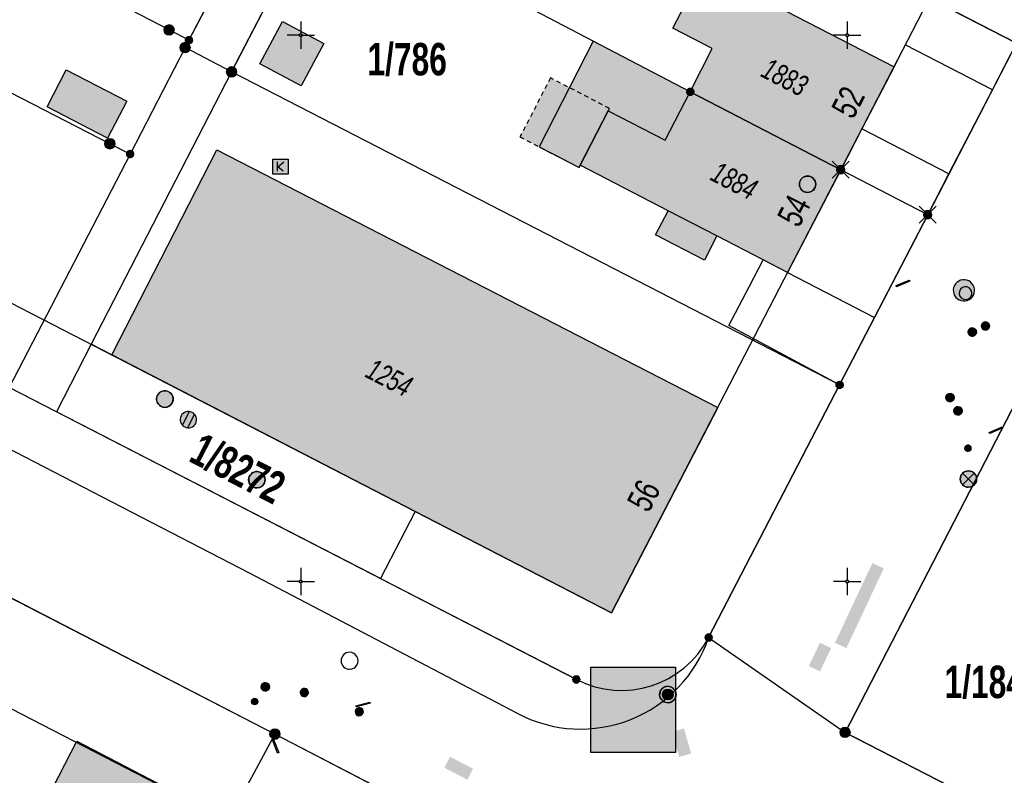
# Model space of a CAD drawing. Header units: metres. Extents: x 2695560 to 2696939, y 1260491 to 1262050.
# Tile 718 of 1005: x 2696438 to 2696483, y 1260816 to 1260851. Entities that reach past the tile are written whole.
import ezdxf

# ---------------------------------------------------------------- set-up
doc = ezdxf.new("R2010")
doc.units = ezdxf.units.M
doc.linetypes.add('AUSGEZOGEN', pattern=[0])
doc.linetypes.add('VERDECKT2_S2', pattern=[0.36, 0.2, -0.16])
for name, color, linetype in [('XR$1$AV_Flächen (EO)', 7, 'AUSGEZOGEN'), ('XR$1$AV_Gebäudeflächen (BB)', 7, 'AUSGEZOGEN'), ('XR$1$AV_Gebäudeflächen (EO)', 7, 'AUSGEZOGEN'), ('XR$1$AV_Gebäudeflächen ut.', 7, 'AUSGEZOGEN'), ('XR$1$AV_Grenzpunkte', 7, 'AUSGEZOGEN'), ('XR$1$AV_Grundstück-Nr.', 7, 'AUSGEZOGEN'), ('XR$1$AV_Haus-Nr.', 7, 'AUSGEZOGEN'), ('XR$1$AV_Koordinatennetzpunkte', 7, 'AUSGEZOGEN'), ('XR$1$AV_Linien (BB)', 7, 'AUSGEZOGEN'), ('XR$1$AV_Linien (EO)', 7, 'AUSGEZOGEN'), ('XR$1$AV_Versicherung-Nr.', 7, 'AUSGEZOGEN'), ('XR$1$AW_LK_Schachtdeckel', 24, 'AUSGEZOGEN'), ('XR$1$EW_LK_Knoten', 1, 'AUSGEZOGEN'), ('XR$1$FM_LK_SW_TRASSEKNOTEN', 94, 'AUSGEZOGEN'), ('XR$1$GA_LK_Absperrarmatur', 32, 'AUSGEZOGEN'), ('XR$1$GA_LK_Rohrleitungsteil', 32, 'AUSGEZOGEN'), ('XR$1$Liegenschaftsgrenzen', 7, 'AUSGEZOGEN'), ('XR$1$PFAV', 255, 'AUSGEZOGEN'), ('XR$1$PFAW', 255, 'AUSGEZOGEN'), ('XR$1$PFEW', 255, 'AUSGEZOGEN'), ('XR$1$PFGA', 255, 'AUSGEZOGEN'), ('XR$1$PFWA', 255, 'AUSGEZOGEN'), ('XR$1$PFWFM', 255, 'AUSGEZOGEN'), ('XR$1$RAEW', 8, 'AUSGEZOGEN'), ('XR$1$RP_Abstandslinie', 7, 'AUSGEZOGEN'), ('XR$1$TV_LK_KNOTEN', 92, 'AUSGEZOGEN'), ('XR$1$WA_LK_Absperrarmatur', 171, 'AUSGEZOGEN'), ('XR$1$WA_LK_Hydrant', 171, 'AUSGEZOGEN'), ('XR$1$WA_LK_Rohrleitungsteil', 171, 'AUSGEZOGEN')]:
    doc.layers.add(name, color=color, linetype=linetype)
doc.styles.add('ARIAL', font='arial.ttf')

# ---------------------------------------------------------------- blocks, each defined once
blk = doc.blocks.new('COMPLEXOBJECT_73')
at = {"layer": 'XR$1$AV_Linien (BB)', "color": 7, "linetype": 'AUSGEZOGEN', "transparency": 33554687}
blk.add_line((6453.647, 10825.126), (6462.61, 10820.51), dxfattribs=at)
blk.add_arc((6464.671, 10824.509), 4.499, 242.7399, 332.4743, dxfattribs=at)
blk = doc.blocks.new('COMPLEXOBJECT_206')
at = {"layer": 'XR$1$AV_Linien (BB)', "color": 7, "linetype": 'AUSGEZOGEN', "transparency": 33554687}
blk.add_lwpolyline([(6407.229, 10846.135), (6435.575, 10831.628), (6447.649, 10825.387), (6459.931, 10818.947)], dxfattribs=at)
blk.add_arc((6462.804, 10824.426), 6.187, 242.3293, 341.1762, dxfattribs=at)
blk = doc.blocks.new('COMPLEXOBJECT_1198')
at = {"layer": 'XR$1$Liegenschaftsgrenzen', "color": 7, "linetype": 'AUSGEZOGEN', "transparency": 33554687}
blk.add_line((6462.61, 10820.51), (6436.67, 10833.87), dxfattribs=at)
blk.add_arc((6464.671, 10824.509), 4.499, 242.7399, 332.4743, dxfattribs=at)
blk = doc.blocks.new('BWAV20')
at = {"true_color": 0x000000, "transparency": 33554687}
blk.add_hatch(color=18, dxfattribs=at).paths.add_polyline_path([(0.17, 0), (0.16, 0.03), (0.15, 0.07), (0.14, 0.1), (0.11, 0.12), (0.09, 0.14), (0.06, 0.16), (0.03, 0.16), (-0.01, 0.17), (-0.04, 0.16), (-0.07, 0.15), (-0.1, 0.13), (-0.13, 0.11), (-0.15, 0.08), (-0.16, 0.05), (-0.17, 0.02), (-0.17, -0.02), (-0.16, -0.05), (-0.15, -0.08), (-0.13, -0.11), (-0.1, -0.13), (-0.07, -0.15), (-0.04, -0.16), (-0.01, -0.17), (0.03, -0.16), (0.06, -0.16), (0.09, -0.14), (0.11, -0.12), (0.14, -0.1), (0.15, -0.07), (0.16, -0.03)])
at = {"layer": 'XR$1$PFAV', "transparency": 33554687}
blk.add_hatch(color=7, dxfattribs=at).paths.add_polyline_path([(0.5, 0), (0.49, 0.1), (0.46, 0.2), (0.41, 0.29), (0.34, 0.36), (0.26, 0.42), (0.17, 0.47), (0.08, 0.49), (-0.03, 0.5), (-0.13, 0.48), (-0.22, 0.45), (-0.31, 0.4), (-0.38, 0.33), (-0.44, 0.24), (-0.48, 0.15), (-0.5, 0.05), (-0.5, -0.05), (-0.48, -0.15), (-0.44, -0.24), (-0.38, -0.33), (-0.31, -0.4), (-0.22, -0.45), (-0.13, -0.48), (-0.03, -0.5), (0.08, -0.49), (0.17, -0.47), (0.26, -0.42), (0.34, -0.36), (0.41, -0.29), (0.46, -0.2), (0.49, -0.1)])
blk = doc.blocks.new('BAV15')
at = {"layer": 'XR$1$PFAV', "transparency": 33554687}
blk.add_hatch(color=7, dxfattribs=at).paths.add_polyline_path([(0.5, 0), (0.49, 0.101), (0.459, 0.197), (0.41, 0.286), (0.344, 0.362), (0.264, 0.424), (0.174, 0.469), (0.076, 0.494), (-0.025, 0.499), (-0.125, 0.484), (-0.22, 0.449), (-0.306, 0.395), (-0.379, 0.326), (-0.437, 0.243), (-0.477, 0.15), (-0.497, 0.051), (-0.497, -0.051), (-0.477, -0.15), (-0.437, -0.243), (-0.379, -0.326), (-0.306, -0.395), (-0.22, -0.449), (-0.125, -0.484), (-0.025, -0.499), (0.076, -0.494), (0.174, -0.469), (0.264, -0.424), (0.344, -0.362), (0.41, -0.286), (0.459, -0.197), (0.49, -0.101)])
at = {"color": 7, "transparency": 33554687}
for start, end in [(90, 270), (270, 90)]:
    blk.add_arc((0, 0), 0.5, start, end, dxfattribs=at)
at = {"layer": 'XR$1$PFAV', "transparency": 33554687}
blk.add_circle((0, 0), 0.5, dxfattribs=at)
blk = doc.blocks.new('BWAV19')
at = {"layer": 'XR$1$PFAV', "transparency": 33554687}
blk.add_hatch(color=7, dxfattribs=at).paths.add_polyline_path([(0, 0.24), (-0.024, 0.239), (-0.048, 0.235), (-0.072, 0.229), (-0.095, 0.221), (-0.116, 0.21), (-0.137, 0.197), (-0.156, 0.182), (-0.174, 0.165), (-0.19, 0.147), (-0.204, 0.127), (-0.215, 0.106), (-0.225, 0.083), (-0.232, 0.06), (-0.237, 0.036), (-0.24, 0.012), (-0.24, -0.012), (-0.237, -0.036), (-0.232, -0.06), (-0.225, -0.083), (-0.215, -0.106), (-0.204, -0.127), (-0.19, -0.147), (-0.174, -0.165), (-0.156, -0.182), (-0.137, -0.197), (-0.116, -0.21), (-0.095, -0.221), (-0.072, -0.229), (-0.048, -0.235), (-0.024, -0.239), (0, -0.24), (0.024, -0.239), (0.048, -0.235), (0.072, -0.229), (0.095, -0.221), (0.116, -0.21), (0.137, -0.197), (0.156, -0.182), (0.174, -0.165), (0.19, -0.147), (0.204, -0.127), (0.215, -0.106), (0.225, -0.083), (0.232, -0.06), (0.237, -0.036), (0.24, -0.012), (0.24, 0.012), (0.237, 0.036), (0.232, 0.06), (0.225, 0.083), (0.215, 0.106), (0.204, 0.127), (0.19, 0.147), (0.174, 0.165), (0.156, 0.182), (0.137, 0.197), (0.116, 0.21), (0.095, 0.221), (0.072, 0.229), (0.048, 0.235), (0.024, 0.239)])
at = {"color": 7, "transparency": 33554687}
for p, q in [((-0.5, 0.5), (-0.17, 0.17)), ((0.17, 0.17), (0.5, 0.5)), ((-0.5, -0.5), (-0.17, -0.17)), ((0.17, -0.17), (0.5, -0.5))]:
    blk.add_line(p, q, dxfattribs=at)
for start, end in [(90, 270), (270, 90)]:
    blk.add_arc((0, 0), 0.24, start, end, dxfattribs=at)
blk = doc.blocks.new('BAV2041')
at = {"color": 7, "transparency": 33554687}
for p, q in [((0, 0.5), (0, 0.05)), ((-0.05, 0), (-0.5, 0)), ((0.05, 0), (0.5, 0)), ((0, -0.05), (0, -0.5))]:
    blk.add_line(p, q, dxfattribs=at)
blk.add_circle((0, 0), 0.05, dxfattribs=at)
for start, end in [(90, 270), (270, 90)]:
    blk.add_arc((0, 0), 0.05, start, end, dxfattribs=at)
blk = doc.blocks.new('BAW2082')
at = {"layer": 'XR$1$PFAW', "transparency": 33554687}
blk.add_hatch(color=7, dxfattribs=at).paths.add_polyline_path([(0.509, -0.003), (0.499, 0.098), (0.469, 0.194), (0.42, 0.283), (0.354, 0.359), (0.274, 0.421), (0.183, 0.466), (0.085, 0.491), (-0.016, 0.496), (-0.116, 0.481), (-0.211, 0.446), (-0.297, 0.392), (-0.37, 0.323), (-0.428, 0.24), (-0.468, 0.147), (-0.488, 0.047), (-0.488, -0.054), (-0.468, -0.153), (-0.428, -0.246), (-0.37, -0.329), (-0.297, -0.398), (-0.211, -0.452), (-0.116, -0.487), (-0.016, -0.502), (0.085, -0.497), (0.183, -0.472), (0.274, -0.427), (0.354, -0.366), (0.42, -0.289), (0.469, -0.2), (0.499, -0.104)])
at = {"transparency": 33554687}
for start, end in [(91.19481, 268.80519), (268.80519, 91.19481)]:
    blk.add_arc((0.01, 0), 0.5, start, end, dxfattribs=at)
at = {"layer": 'XR$1$PFAW', "transparency": 33554687}
blk.add_circle((0.009, -0.003), 0.5, dxfattribs=at)
blk = doc.blocks.new('BAW2090')
at = {"layer": 'XR$1$PFAW', "lineweight": 25, "transparency": 33554687}
blk.add_hatch(color=7, dxfattribs=at).paths.add_polyline_path([(0.5, 0), (0.49, 0.101), (0.459, 0.197), (0.41, 0.286), (0.344, 0.362), (0.264, 0.424), (0.174, 0.469), (0.076, 0.494), (-0.025, 0.499), (-0.125, 0.484), (-0.22, 0.449), (-0.306, 0.395), (-0.379, 0.326), (-0.437, 0.243), (-0.477, 0.15), (-0.497, 0.051), (-0.497, -0.051), (-0.477, -0.15), (-0.437, -0.243), (-0.379, -0.326), (-0.306, -0.395), (-0.22, -0.449), (-0.125, -0.484), (-0.025, -0.499), (0.076, -0.494), (0.174, -0.469), (0.264, -0.424), (0.344, -0.362), (0.41, -0.286), (0.459, -0.197), (0.49, -0.101)])
at = {"lineweight": 25, "transparency": 33554687}
for p, q in [((-0.177, 0.468), (-0.177, -0.468)), ((0.179, 0.467), (0.177, -0.468))]:
    blk.add_line(p, q, dxfattribs=at)
for start, end in [(90, 180), (180, 270), (0, 90), (270, 0)]:
    blk.add_arc((0, 0), 0.5, start, end, dxfattribs=at)
blk = doc.blocks.new('BAW2088')
at = {"layer": 'XR$1$PFAW', "transparency": 33554687}
blk.add_hatch(color=253, dxfattribs=at).paths.add_polyline_path([(0.51, 0), (0.5, 0.101), (0.47, 0.197), (0.421, 0.286), (0.355, 0.362), (0.275, 0.424), (0.184, 0.469), (0.086, 0.494), (-0.015, 0.499), (-0.115, 0.484), (-0.21, 0.449), (-0.296, 0.395), (-0.369, 0.326), (-0.427, 0.243), (-0.467, 0.15), (-0.487, 0.051), (-0.487, -0.051), (-0.467, -0.15), (-0.427, -0.243), (-0.369, -0.326), (-0.296, -0.395), (-0.21, -0.449), (-0.115, -0.484), (-0.015, -0.499), (0.086, -0.494), (0.184, -0.469), (0.275, -0.424), (0.355, -0.362), (0.421, -0.286), (0.47, -0.197), (0.5, -0.101)])
at = {"transparency": 33554687}
for start, end in [(91.19481, 268.80519), (268.80519, 91.19481)]:
    blk.add_arc((0.01, 0), 0.5, start, end, dxfattribs=at)
at = {"layer": 'XR$1$PFAW', "transparency": 33554687}
blk.add_circle((0.01, 0), 0.5, dxfattribs=at)
blk = doc.blocks.new('BAW2085')
at = {"layer": 'XR$1$PFAW', "transparency": 33554687}
h = blk.add_hatch(color=7, dxfattribs=at)
h.paths.add_polyline_path([(0.15, 0.501), (0.099, 0.498), (0.049, 0.491), (0, 0.478), (-0.047, 0.46), (-0.093, 0.438), (-0.136, 0.411), (-0.176, 0.38), (-0.212, 0.345), (-0.245, 0.307), (-0.274, 0.265), (-0.299, 0.221), (-0.319, 0.174), (-0.334, 0.126), (-0.344, 0.076), (-0.349, 0.026), (-0.349, -0.025), (-0.344, -0.075), (-0.334, -0.125), (-0.319, -0.173), (-0.299, -0.219), (-0.274, -0.264), (-0.245, -0.305), (-0.212, -0.344), (-0.176, -0.379), (-0.136, -0.41), (-0.093, -0.436), (-0.047, -0.459), (0, -0.476), (0.049, -0.489), (0.099, -0.497), (0.15, -0.499), (0.201, -0.497), (0.251, -0.489), (0.3, -0.476), (0.347, -0.459), (0.393, -0.436), (0.436, -0.41), (0.476, -0.379), (0.512, -0.344), (0.545, -0.305), (0.574, -0.264), (0.599, -0.219), (0.619, -0.173), (0.634, -0.125), (0.644, -0.075), (0.649, -0.025), (0.649, 0.026), (0.644, 0.076), (0.634, 0.126), (0.619, 0.174), (0.599, 0.221), (0.574, 0.265), (0.545, 0.307), (0.512, 0.345), (0.476, 0.38), (0.436, 0.411), (0.393, 0.438), (0.347, 0.46), (0.3, 0.478), (0.251, 0.491), (0.201, 0.498)])
h.paths.add_polyline_path([(0.03, -0.298), (0, -0.3), (-0.03, -0.298), (-0.06, -0.294), (-0.09, -0.286), (-0.118, -0.276), (-0.146, -0.262), (-0.171, -0.246), (-0.195, -0.228), (-0.217, -0.207), (-0.237, -0.184), (-0.255, -0.159), (-0.269, -0.132), (-0.281, -0.104), (-0.29, -0.075), (-0.297, -0.045), (-0.3, -0.015), (-0.3, 0.015), (-0.297, 0.045), (-0.29, 0.075), (-0.281, 0.104), (-0.269, 0.132), (-0.255, 0.159), (-0.237, 0.184), (-0.217, 0.207), (-0.195, 0.228), (-0.171, 0.246), (-0.146, 0.262), (-0.118, 0.276), (-0.09, 0.286), (-0.06, 0.294), (-0.03, 0.298), (0, 0.3), (0.03, 0.298), (0.06, 0.294), (0.09, 0.286), (0.118, 0.276), (0.146, 0.262), (0.171, 0.246), (0.195, 0.228), (0.217, 0.207), (0.237, 0.184), (0.255, 0.159), (0.269, 0.132), (0.281, 0.104), (0.29, 0.075), (0.297, 0.045), (0.3, 0.015), (0.3, -0.015), (0.297, -0.045), (0.29, -0.075), (0.281, -0.104), (0.269, -0.132), (0.255, -0.159), (0.237, -0.184), (0.217, -0.207), (0.195, -0.228), (0.171, -0.246), (0.146, -0.262), (0.118, -0.276), (0.09, -0.286), (0.06, -0.294)], flags=16)
blk.add_hatch(color=7, dxfattribs=at).paths.add_polyline_path([(0, 0.3), (-0.03, 0.298), (-0.06, 0.294), (-0.09, 0.286), (-0.118, 0.276), (-0.146, 0.262), (-0.171, 0.246), (-0.195, 0.228), (-0.217, 0.207), (-0.237, 0.184), (-0.255, 0.159), (-0.269, 0.132), (-0.281, 0.104), (-0.29, 0.075), (-0.297, 0.045), (-0.3, 0.015), (-0.3, -0.015), (-0.297, -0.045), (-0.29, -0.075), (-0.281, -0.104), (-0.269, -0.132), (-0.255, -0.159), (-0.237, -0.184), (-0.217, -0.207), (-0.195, -0.228), (-0.171, -0.246), (-0.146, -0.262), (-0.118, -0.276), (-0.09, -0.286), (-0.06, -0.294), (-0.03, -0.298), (0, -0.3), (0.03, -0.298), (0.06, -0.294), (0.09, -0.286), (0.118, -0.276), (0.146, -0.262), (0.171, -0.246), (0.195, -0.228), (0.217, -0.207), (0.237, -0.184), (0.255, -0.159), (0.269, -0.132), (0.281, -0.104), (0.29, -0.075), (0.297, -0.045), (0.3, -0.015), (0.3, 0.015), (0.297, 0.045), (0.29, 0.075), (0.281, 0.104), (0.269, 0.132), (0.255, 0.159), (0.237, 0.184), (0.217, 0.207), (0.195, 0.228), (0.171, 0.246), (0.146, 0.262), (0.118, 0.276), (0.09, 0.286), (0.06, 0.294), (0.03, 0.298)])
at = {"transparency": 33554687}
for centre, radius, start, end in [((0.15, 0.001), 0.5, 90, 270), ((0.15, 0.001), 0.5, 270, 90), ((0, 0), 0.3, 90, 270), ((0, 0), 0.3, 270, 90)]:
    blk.add_arc(centre, radius, start, end, dxfattribs=at)
blk = doc.blocks.new('BWA2013')
at = {"true_color": 0x000000, "transparency": 33554687}
blk.add_hatch(color=18, dxfattribs=at).paths.add_polyline_path([(-0.291, -0.409), (0.352, 0.357), (0.291, 0.409), (-0.352, -0.357)])
at = {"transparency": 33554687}
blk.add_lwpolyline([(-0.291, -0.409), (-0.352, -0.357), (0.291, 0.409), (0.352, 0.357), (-0.291, -0.409)], close=True, dxfattribs=at)
blk = doc.blocks.new('BWA2009')
at = {"true_color": 0x000000, "transparency": 33554687}
blk.add_hatch(color=18, dxfattribs=at).paths.add_polyline_path([(0.333, 0), (0.327, 0.067), (0.306, 0.131), (0.274, 0.19), (0.23, 0.242), (0.176, 0.283), (0.116, 0.313), (0.05, 0.329), (-0.017, 0.333), (-0.084, 0.323), (-0.147, 0.299), (-0.204, 0.264), (-0.253, 0.217), (-0.291, 0.162), (-0.318, 0.1), (-0.332, 0.034), (-0.332, -0.034), (-0.318, -0.1), (-0.291, -0.162), (-0.253, -0.217), (-0.204, -0.264), (-0.147, -0.299), (-0.084, -0.323), (-0.017, -0.333), (0.05, -0.329), (0.116, -0.313), (0.176, -0.283), (0.23, -0.242), (0.274, -0.19), (0.306, -0.131), (0.327, -0.067)])
at = {"layer": 'XR$1$PFWA', "transparency": 33554687}
blk.add_hatch(color=7, dxfattribs=at).paths.add_polyline_path([(0.5, 0), (0.49, 0.101), (0.459, 0.197), (0.41, 0.286), (0.344, 0.362), (0.264, 0.424), (0.174, 0.469), (0.076, 0.494), (-0.025, 0.499), (-0.125, 0.484), (-0.22, 0.449), (-0.306, 0.395), (-0.379, 0.326), (-0.437, 0.243), (-0.477, 0.15), (-0.497, 0.051), (-0.497, -0.051), (-0.477, -0.15), (-0.437, -0.243), (-0.379, -0.326), (-0.306, -0.395), (-0.22, -0.449), (-0.125, -0.484), (-0.025, -0.499), (0.076, -0.494), (0.174, -0.469), (0.264, -0.424), (0.344, -0.362), (0.41, -0.286), (0.459, -0.197), (0.49, -0.101)])
at = {"transparency": 33554687}
blk.add_circle((0, 0), 0.333, dxfattribs=at)
for start, end in [(90, 180), (180, 270), (0, 90), (270, 0)]:
    blk.add_arc((0, 0), 0.5, start, end, dxfattribs=at)
at = {"layer": 'XR$1$PFWA', "transparency": 33554687}
blk.add_circle((0, 0), 0.5, dxfattribs=at)
blk = doc.blocks.new('BWA965')
at = {"layer": 'XR$1$PFWA', "transparency": 33554687}
blk.add_hatch(color=7, dxfattribs=at).paths.add_polyline_path([(0, 0.5), (-0.05, 0.5), (-0.1, 0.49), (-0.15, 0.48), (-0.2, 0.46), (-0.24, 0.44), (-0.29, 0.41), (-0.33, 0.38), (-0.36, 0.34), (-0.4, 0.31), (-0.42, 0.26), (-0.45, 0.22), (-0.47, 0.17), (-0.48, 0.13), (-0.49, 0.08), (-0.5, 0.03), (-0.5, -0.03), (-0.49, -0.08), (-0.48, -0.13), (-0.47, -0.17), (-0.45, -0.22), (-0.42, -0.26), (-0.4, -0.31), (-0.36, -0.34), (-0.33, -0.38), (-0.29, -0.41), (-0.24, -0.44), (-0.2, -0.46), (-0.15, -0.48), (-0.1, -0.49), (-0.05, -0.5), (0, -0.5), (0.05, -0.5), (0.1, -0.49), (0.15, -0.48), (0.2, -0.46), (0.24, -0.44), (0.29, -0.41), (0.33, -0.38), (0.36, -0.34), (0.4, -0.31), (0.42, -0.26), (0.45, -0.22), (0.47, -0.17), (0.48, -0.13), (0.49, -0.08), (0.5, -0.03), (0.5, 0.03), (0.49, 0.08), (0.48, 0.13), (0.47, 0.17), (0.45, 0.22), (0.42, 0.26), (0.4, 0.31), (0.36, 0.34), (0.33, 0.38), (0.29, 0.41), (0.24, 0.44), (0.2, 0.46), (0.15, 0.48), (0.1, 0.49), (0.05, 0.5)])
at = {"transparency": 33554687}
blk.add_line((0, 0.5), (0, -0.5), dxfattribs=at)
for start, end in [(90, 270), (270, 90)]:
    blk.add_arc((0, 0), 0.5, start, end, dxfattribs=at)
blk = doc.blocks.new('BWA2012')
at = {"layer": 'XR$1$PFWA', "transparency": 33554687}
blk.add_hatch(color=7, dxfattribs=at).paths.add_polyline_path([(0.5, 0), (0.49, 0.1), (0.46, 0.2), (0.41, 0.29), (0.34, 0.36), (0.26, 0.42), (0.17, 0.47), (0.08, 0.49), (-0.03, 0.5), (-0.13, 0.48), (-0.22, 0.45), (-0.31, 0.4), (-0.38, 0.33), (-0.44, 0.24), (-0.48, 0.15), (-0.5, 0.05), (-0.5, -0.05), (-0.48, -0.15), (-0.44, -0.24), (-0.38, -0.33), (-0.31, -0.4), (-0.22, -0.45), (-0.13, -0.48), (-0.03, -0.5), (0.08, -0.49), (0.17, -0.47), (0.26, -0.42), (0.34, -0.36), (0.41, -0.29), (0.46, -0.2), (0.49, -0.1)])
at = {"transparency": 33554687}
blk.add_line((0.35, 0.35), (-0.35, -0.35), dxfattribs=at)
for start, end in [(45, 225), (225, 45)]:
    blk.add_arc((0, 0), 0.5, start, end, dxfattribs=at)
at = {"layer": 'XR$1$PFWA', "transparency": 33554687}
blk.add_circle((0, 0), 0.5, dxfattribs=at)
blk = doc.blocks.new('BGA2013')
at = {"transparency": 33554687}
blk.add_hatch(color=36, dxfattribs=at).paths.add_polyline_path([(-0.291, -0.409), (0.352, 0.357), (0.291, 0.409), (-0.352, -0.357)])
at = {"color": 32, "transparency": 33554687}
blk.add_lwpolyline([(-0.291, -0.409), (-0.352, -0.357), (0.291, 0.409), (0.352, 0.357), (-0.291, -0.409)], close=True, dxfattribs=at)
blk = doc.blocks.new('BGA965')
at = {"layer": 'XR$1$PFGA', "transparency": 33554687}
blk.add_hatch(color=7, dxfattribs=at).paths.add_polyline_path([(0.5, 0), (0.49, 0.1), (0.46, 0.2), (0.41, 0.29), (0.34, 0.36), (0.26, 0.42), (0.17, 0.47), (0.08, 0.49), (-0.03, 0.5), (-0.13, 0.48), (-0.22, 0.45), (-0.31, 0.4), (-0.38, 0.33), (-0.44, 0.24), (-0.48, 0.15), (-0.5, 0.05), (-0.5, -0.05), (-0.48, -0.15), (-0.44, -0.24), (-0.38, -0.33), (-0.31, -0.4), (-0.22, -0.45), (-0.13, -0.48), (-0.03, -0.5), (0.08, -0.49), (0.17, -0.47), (0.26, -0.42), (0.34, -0.36), (0.41, -0.29), (0.46, -0.2), (0.49, -0.1)])
at = {"color": 32, "transparency": 33554687}
blk.add_line((0, 0.5), (0, -0.5), dxfattribs=at)
for start, end in [(90, 270), (270, 90)]:
    blk.add_arc((0, 0), 0.5, start, end, dxfattribs=at)
at = {"layer": 'XR$1$PFGA', "transparency": 33554687}
blk.add_circle((0, 0), 0.5, dxfattribs=at)
blk = doc.blocks.new('BEWLP2549_S')
at = {"layer": 'XR$1$PFEW', "transparency": 33554687}
blk.add_hatch(color=7, dxfattribs=at).paths.add_polyline_path([(0.5, 0), (0.49, 0.101), (0.459, 0.197), (0.41, 0.286), (0.344, 0.362), (0.264, 0.424), (0.174, 0.469), (0.076, 0.494), (-0.025, 0.499), (-0.125, 0.484), (-0.22, 0.449), (-0.306, 0.395), (-0.379, 0.326), (-0.437, 0.243), (-0.477, 0.15), (-0.497, 0.051), (-0.497, -0.051), (-0.477, -0.15), (-0.437, -0.243), (-0.379, -0.326), (-0.306, -0.395), (-0.22, -0.449), (-0.125, -0.484), (-0.025, -0.499), (0.076, -0.494), (0.174, -0.469), (0.264, -0.424), (0.344, -0.362), (0.41, -0.286), (0.459, -0.197), (0.49, -0.101)])
at = {"color": 1, "transparency": 33554687}
for p, q in [((0.354, -0.354), (-0.354, 0.354)), ((-0.354, -0.354), (0.354, 0.354))]:
    blk.add_line(p, q, dxfattribs=at)
for start, end in [(91.38095, 268.61905), (268.61905, 91.38095)]:
    blk.add_arc((0, 0), 0.5, start, end, dxfattribs=at)
at = {"layer": 'XR$1$PFEW', "transparency": 33554687}
blk.add_circle((0, 0), 0.5, dxfattribs=at)
blk = doc.blocks.new('BEW957')
at = {"layer": 'XR$1$RAEW', "transparency": 33554687}
blk.add_hatch(color=1, dxfattribs=at).paths.add_polyline_path([(-0.5, 0), (-0.5, -0.05), (-0.49, -0.1), (-0.48, -0.15), (-0.46, -0.2), (-0.44, -0.24), (-0.41, -0.29), (-0.38, -0.33), (-0.34, -0.36), (-0.31, -0.4), (-0.26, -0.42), (-0.22, -0.45), (-0.17, -0.47), (-0.13, -0.48), (-0.08, -0.49), (-0.03, -0.5), (0.03, -0.5), (0.08, -0.49), (0.13, -0.48), (0.17, -0.47), (0.22, -0.45), (0.26, -0.42), (0.31, -0.4), (0.34, -0.36), (0.38, -0.33), (0.41, -0.29), (0.44, -0.24), (0.46, -0.2), (0.48, -0.15), (0.49, -0.1), (0.5, -0.05), (0.5, 0), (0.5, 0.05), (0.49, 0.1), (0.48, 0.15), (0.46, 0.2), (0.44, 0.24), (0.41, 0.29), (0.38, 0.33), (0.34, 0.36), (0.31, 0.4), (0.26, 0.42), (0.22, 0.45), (0.17, 0.47), (0.13, 0.48), (0.08, 0.49), (0.03, 0.5), (-0.03, 0.5), (-0.08, 0.49), (-0.13, 0.48), (-0.17, 0.47), (-0.22, 0.45), (-0.26, 0.42), (-0.31, 0.4), (-0.34, 0.36), (-0.38, 0.33), (-0.41, 0.29), (-0.44, 0.24), (-0.46, 0.2), (-0.48, 0.15), (-0.49, 0.1), (-0.5, 0.05)])
at = {"color": 1, "transparency": 33554687}
for start, end in [(90, 180), (180, 270), (0, 90), (270, 0)]:
    blk.add_arc((0, 0), 0.5, start, end, dxfattribs=at)
at = {"layer": 'XR$1$RAEW', "color": 1, "transparency": 33554687}
blk.add_circle((0, 0), 0.5, dxfattribs=at)
blk = doc.blocks.new('BWFM16')
at = {"color": 94, "transparency": 33554687}
for start, end in [(91.19481, 268.80519), (268.80519, 91.19481)]:
    blk.add_arc((0.01, 0), 0.5, start, end, dxfattribs=at)
blk = doc.blocks.new('BTV1')
at = {"layer": 'XR$1$PFWFM', "transparency": 33554687}
blk.add_hatch(color=7, dxfattribs=at).paths.add_polyline_path([(-0.5, 0.5), (-0.5, -0.5), (0.5, -0.5), (0.5, 0.5)])
at = {"color": 92, "transparency": 33554687}
for p, q in [((-0.219, 0.321), (-0.219, -0.298)), ((-0.208, -0.05), (0.23, 0.31)), ((-0.159, 0.001), (0.192, -0.283))]:
    blk.add_line(p, q, dxfattribs=at)
blk.add_polyline3d([(-0.5, 0.5, 0.993), (0.5, 0.5, 0.993), (0.5, -0.5, 0.993), (-0.5, -0.5, 0.993)], close=True, dxfattribs=at)

msp = doc.modelspace()

# ---------------------------------------------------------------- hatches: boundary and pattern name
at = {"transparency": 33554687}
for points in [[(2696475.409, 1260821.999), (2696475.931, 1260821.754), (2696477.643, 1260825.405), (2696477.121, 1260825.65)], [(2696474.212, 1260820.934), (2696474.722, 1260820.689), (2696475.235, 1260821.757), (2696474.724, 1260822.002)], [(2696464.247, 1260820.881), (2696464.247, 1260816.98), (2696468.118, 1260816.98), (2696468.118, 1260820.881)], [(2696468.503, 1260818.077), (2696467.959, 1260817.921), (2696468.287, 1260816.777), (2696468.831, 1260816.933)], [(2696457.805, 1260816.781), (2696457.544, 1260816.279), (2696458.596, 1260815.733), (2696458.856, 1260816.235)]]:
    msp.add_hatch(color=7, dxfattribs=at).paths.add_polyline_path(points)
at = {"layer": 'XR$1$AV_Gebäudeflächen (BB)', "true_color": 0xd2d2d2, "transparency": 33554687}
for points in [[(2696468.792, 1260847.219), (2696475.67, 1260843.65), (2696476.638, 1260845.521), (2696478.11, 1260848.368), (2696471.193, 1260851.943), (2696469.404, 1260852.868), (2696467.991, 1260850.135), (2696469.791, 1260849.204)], [(2696449.094, 1260848.502), (2696450.99, 1260847.488), (2696452.027, 1260849.429), (2696450.131, 1260850.442)], [(2696439.367, 1260846.532), (2696442.14, 1260845.093), (2696443.019, 1260846.789), (2696440.247, 1260848.227)], [(2696475.67, 1260843.65), (2696468.792, 1260847.219), (2696467.649, 1260845.006), (2696465.041, 1260846.353), (2696463.751, 1260843.856), (2696467.779, 1260841.775), (2696467.207, 1260840.668), (2696469.437, 1260839.519), (2696470.008, 1260840.624), (2696472.119, 1260839.533), (2696473.243, 1260838.952)], [(2696456.2, 1260828.009), (2696465.186, 1260823.364), (2696470.047, 1260832.77), (2696447.131, 1260844.555), (2696442.333, 1260835.177)], [(2696444.04, 1260806.84), (2696447.67, 1260813.88), (2696440.726, 1260817.492), (2696438.826, 1260813.793), (2696437.598, 1260814.423), (2696436.306, 1260811.907), (2696437.534, 1260811.277), (2696437.088, 1260810.409)]]:
    msp.add_hatch(color=254, dxfattribs=at).paths.add_polyline_path(points)
at = {"layer": 'XR$1$AV_Gebäudeflächen (EO)', "true_color": 0xebebeb, "transparency": 33554687}
msp.add_hatch(color=7, dxfattribs=at).paths.add_polyline_path([(2696463.701, 1260843.758), (2696465.096, 1260846.459), (2696462.395, 1260847.854), (2696461, 1260845.154)])
at = {"layer": 'XR$1$AV_Gebäudeflächen ut.', "true_color": 0xf5f5f5, "transparency": 33554687}
msp.add_hatch(color=7, dxfattribs=at).paths.add_polyline_path([(2696463.751, 1260843.856), (2696465.041, 1260846.353), (2696467.649, 1260845.006), (2696468.792, 1260847.219), (2696464.342, 1260849.542), (2696461.881, 1260844.701), (2696463.702, 1260843.76)])

# ---------------------------------------------------------------- linework, layer by layer
at = {"color": 24, "lineweight": -3, "transparency": 33554687}
msp.add_lwpolyline([(2696464.247, 1260820.881), (2696468.118, 1260820.881), (2696468.118, 1260816.98), (2696464.247, 1260816.98), (2696464.247, 1260820.881)], close=True, dxfattribs=at)
at = {"layer": 'XR$1$AV_Flächen (EO)', "color": 7, "linetype": 'AUSGEZOGEN', "transparency": 33554687}
msp.add_line((2696463.701, 1260843.758), (2696465.096, 1260846.459), dxfattribs=at)
msp.add_lwpolyline([(2696463.751, 1260843.856), (2696465.041, 1260846.353), (2696467.649, 1260845.006), (2696468.792, 1260847.219), (2696464.342, 1260849.542), (2696461.881, 1260844.701), (2696463.702, 1260843.76), (2696463.751, 1260843.856)], close=True, dxfattribs=at)
at = {"layer": 'XR$1$AV_Flächen (EO)', "color": 7, "linetype": 'VERDECKT2_S2', "transparency": 33554687}
msp.add_lwpolyline([(2696465.096, 1260846.459), (2696462.395, 1260847.854), (2696461, 1260845.154), (2696463.701, 1260843.758)], dxfattribs=at)
at = {"layer": 'XR$1$AV_Linien (BB)', "color": 7, "linetype": 'AUSGEZOGEN', "transparency": 33554687}
for p, q in [((2696470.107, 1260856.454), (2696483.71, 1260849.44)), ((2696482.607, 1260847.308), (2696483.71, 1260849.44)), ((2696478.11, 1260848.368), (2696476.638, 1260845.521)), ((2696468.792, 1260847.219), (2696475.67, 1260843.65)), ((2696480.618, 1260843.462), (2696482.607, 1260847.308)), ((2696476.638, 1260845.521), (2696475.67, 1260843.65)), ((2696480.618, 1260843.462), (2696476.638, 1260845.521)), ((2696475.67, 1260843.65), (2696473.243, 1260838.952)), ((2696473.243, 1260838.952), (2696472.119, 1260839.533)), ((2696473.243, 1260838.952), (2696477.22, 1260836.892)), ((2696486.88, 1260839.23), (2696475.87, 1260817.9)), ((2696475.62, 1260833.8), (2696477.22, 1260836.892)), ((2696441.389, 1260835.663), (2696439.796, 1260832.57)), ((2696442.333, 1260835.177), (2696441.389, 1260835.663)), ((2696456.2, 1260828.009), (2696442.333, 1260835.177)), ((2696439.796, 1260832.57), (2696437.64, 1260833.68)), ((2696469.63, 1260822.24), (2696475.62, 1260833.8)), ((2696454.617, 1260824.936), (2696439.796, 1260832.57)), ((2696456.2, 1260828.009), (2696454.617, 1260824.936)), ((2696475.87, 1260817.9), (2696485.07, 1260813.17))]:
    msp.add_line(p, q, dxfattribs=at)
for points in [[(2696475.21, 1260906.37), (2696472.56, 1260901.22), (2696469.89, 1260896.07), (2696467.22, 1260890.9), (2696464.56, 1260885.75), (2696461.89, 1260880.58), (2696459.25, 1260875.48), (2696456.57, 1260870.3), (2696453.91, 1260865.15), (2696451.23, 1260859.97), (2696448.61, 1260854.89), (2696445.86, 1260849.58), (2696445.68, 1260849.24), (2696443.17, 1260844.37), (2696437.64, 1260833.68)], [(2696477.35, 1260905.27), (2696470.88, 1260892.76), (2696464.56, 1260880.52), (2696459.95, 1260871.61), (2696455.9, 1260863.78), (2696451.91, 1260856.05), (2696447.81, 1260848.13), (2696441.389, 1260835.663)], [(2696468.792, 1260847.219), (2696469.791, 1260849.204), (2696467.991, 1260850.135), (2696469.404, 1260852.868), (2696471.193, 1260851.943), (2696478.11, 1260848.368)], [(2696482.607, 1260847.308), (2696478.627, 1260849.367), (2696478.11, 1260848.368)], [(2696472.119, 1260839.533), (2696470.008, 1260840.624), (2696469.437, 1260839.519), (2696467.207, 1260840.668), (2696467.779, 1260841.775), (2696463.751, 1260843.856), (2696465.041, 1260846.353), (2696467.649, 1260845.006), (2696468.792, 1260847.219)], [(2696442.333, 1260835.177), (2696447.131, 1260844.555), (2696470.047, 1260832.77), (2696465.186, 1260823.364), (2696456.2, 1260828.009)], [(2696477.22, 1260836.892), (2696479.65, 1260841.59), (2696480.618, 1260843.462)], [(2696475.62, 1260833.8), (2696470.561, 1260836.528), (2696471.479, 1260838.293), (2696472.119, 1260839.533)], [(2696456.333, 1260814.421), (2696449.79, 1260817.82), (2696433.72, 1260826.11)], [(2696444.04, 1260806.84), (2696437.088, 1260810.409), (2696437.534, 1260811.277), (2696436.306, 1260811.907), (2696437.598, 1260814.423), (2696438.826, 1260813.793), (2696440.726, 1260817.492), (2696447.67, 1260813.88)]]:
    msp.add_lwpolyline(points, dxfattribs=at)
for points in [[(2696449.094, 1260848.502), (2696450.131, 1260850.442), (2696452.027, 1260849.429), (2696450.99, 1260847.488), (2696449.094, 1260848.502)], [(2696439.367, 1260846.532), (2696440.247, 1260848.227), (2696443.019, 1260846.789), (2696442.14, 1260845.093), (2696439.367, 1260846.532)]]:
    msp.add_lwpolyline(points, close=True, dxfattribs=at)
at = {"layer": 'XR$1$AV_Linien (EO)', "color": 7, "linetype": 'AUSGEZOGEN', "transparency": 33554687}
msp.add_line((2696470.008, 1260840.624), (2696467.779, 1260841.775), dxfattribs=at)
at = {"layer": 'XR$1$Liegenschaftsgrenzen', "color": 7, "linetype": 'AUSGEZOGEN', "transparency": 33554687}
for p, q in [((2696447.81, 1260848.13), (2696451.91, 1260856.05)), ((2696448.61, 1260854.89), (2696445.86, 1260849.58)), ((2696445.86, 1260849.58), (2696445.68, 1260849.24)), ((2696483.71, 1260849.44), (2696479.65, 1260841.59)), ((2696445.68, 1260849.24), (2696443.17, 1260844.37)), ((2696447.81, 1260848.13), (2696445.68, 1260849.24)), ((2696475.62, 1260833.8), (2696447.81, 1260848.13)), ((2696443.17, 1260844.37), (2696437.64, 1260833.68)), ((2696479.65, 1260841.59), (2696475.62, 1260833.8)), ((2696475.87, 1260817.9), (2696486.88, 1260839.23)), ((2696475.62, 1260833.8), (2696469.63, 1260822.24)), ((2696449.79, 1260817.82), (2696433.72, 1260826.11)), ((2696469.63, 1260822.24), (2696475.87, 1260817.9)), ((2696484.97, 1260813.22), (2696475.87, 1260817.9))]:
    msp.add_line(p, q, dxfattribs=at)
for points in [[(2696445.86, 1260849.58), (2696444.95, 1260850.05), (2696428.87, 1260858.38), (2696421.5, 1260862.09), (2696417.61, 1260864.11)], [(2696483.71, 1260849.44), (2696456.82, 1260863.3), (2696455.9, 1260863.78)], [(2696443.17, 1260844.37), (2696442.24, 1260844.84), (2696428.07, 1260852.14), (2696418.84, 1260856.95), (2696414.93, 1260858.97)], [(2696479.65, 1260841.59), (2696475.67, 1260843.65), (2696468.792, 1260847.219), (2696452.79, 1260855.59), (2696451.91, 1260856.05)], [(2696449.79, 1260817.82), (2696447.67, 1260813.88), (2696444.04, 1260806.84), (2696435.71, 1260790.65)], [(2696461.85, 1260807.04), (2696463.69, 1260810.6), (2696449.79, 1260817.82)]]:
    msp.add_lwpolyline(points, dxfattribs=at)
at = {"layer": 'XR$1$RP_Abstandslinie', "color": 7, "linetype": 'AUSGEZOGEN', "transparency": 33554687}
for points in [[(2696418.49, 1260847.47), (2696442.5, 1260835.09), (2696465.19, 1260823.37), (2696487.77, 1260867.05), (2696510.39, 1260910.81), (2696463.75, 1260934.94)], [(2696457.611, 1260808.709), (2696442.04, 1260816.75), (2696410.91, 1260832.82)]]:
    msp.add_lwpolyline(points, dxfattribs=at)

# ---------------------------------------------------------------- block references
at = {"layer": 'XR$1$AV_Grenzpunkte', "color": 7, "linetype": 'AUSGEZOGEN', "lineweight": -3, "transparency": 33554687}
for name, p, xscale, yscale in [('BAV15', (2696444.95, 1260850.05), 0.4549999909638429, 0.4549999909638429), ('BWAV20', (2696445.86, 1260849.58), 0.3899999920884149, 0.3899999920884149), ('BAV15', (2696445.68, 1260849.24), 0.4549999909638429, 0.4549999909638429), ('BAV15', (2696447.81, 1260848.13), 0.4549999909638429, 0.4549999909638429), ('BWAV20', (2696468.792, 1260847.219), 0.3899999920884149, 0.3899999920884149), ('BAV15', (2696442.24, 1260844.84), 0.4549999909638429, 0.4549999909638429), ('BWAV20', (2696443.17, 1260844.37), 0.3899999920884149, 0.3899999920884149), ('BWAV19', (2696475.67, 1260843.65), 0.7800000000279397, 0.7800000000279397), ('BWAV19', (2696479.65, 1260841.59), 0.7800000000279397, 0.7800000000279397), ('BAV15', (2696475.62, 1260833.8), 0.3249999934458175, 0.3249999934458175), ('BAV15', (2696469.63, 1260822.24), 0.3249999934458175, 0.3249999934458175), ('BAV15', (2696463.58, 1260820.32), 0.3249999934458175, 0.3249999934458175), ('BAV15', (2696449.79, 1260817.82), 0.4549999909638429, 0.4549999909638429), ('BAV15', (2696475.87, 1260817.9), 0.4549999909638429, 0.4549999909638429)]:
    msp.add_blockref(name, p, dxfattribs=dict(at, xscale=xscale, yscale=yscale))
at = {"layer": 'XR$1$AV_Koordinatennetzpunkte', "color": 7, "linetype": 'AUSGEZOGEN', "lineweight": -3, "transparency": 33554687, "xscale": 1.25, "yscale": 1.25}
for p in [(2696450.97, 1260849.81), (2696475.97, 1260849.81), (2696450.97, 1260824.81), (2696475.97, 1260824.81)]:
    msp.add_blockref('BAV2041', p, dxfattribs=at)
at = {"layer": 'XR$1$AV_Linien (BB)', "color": 7, "linetype": 'AUSGEZOGEN', "lineweight": -3, "transparency": 33554687}
for name in ['COMPLEXOBJECT_206', 'COMPLEXOBJECT_73']:
    msp.add_blockref(name, (2690000.97, 1249999.81), dxfattribs=at)
at = {"layer": 'XR$1$AW_LK_Schachtdeckel', "color": 24, "linetype": 'AUSGEZOGEN', "lineweight": -3, "transparency": 33554687, "xscale": 0.7499999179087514, "yscale": 0.7499999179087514}
msp.add_blockref('BAW2082', (2696474.149, 1260842.99), dxfattribs=at)
at = {"layer": 'XR$1$AW_LK_Schachtdeckel', "color": 24, "linetype": 'AUSGEZOGEN', "lineweight": -3, "transparency": 33554687}
for name, p, xscale, yscale, rotation in [('BAW2085', (2696481.38, 1260838.002), 0.9749278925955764, 0.9749278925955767, 119.458186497), ('BAW2088', (2696444.752, 1260833.158), 0.7578193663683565, 0.7578193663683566, 331.725472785), ('BAW2090', (2696445.834, 1260832.212), 0.7499999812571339, 0.7499999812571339, 333.141435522), ('BAW2082', (2696448.96, 1260829.464), 0.7499999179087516, 0.7499999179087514, 333.455597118)]:
    msp.add_blockref(name, p, dxfattribs=dict(at, xscale=xscale, yscale=yscale, rotation=rotation))
at = {"layer": 'XR$1$EW_LK_Knoten', "color": 1, "linetype": 'AUSGEZOGEN', "lineweight": -3, "transparency": 33554687, "xscale": 0.2749999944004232, "yscale": 0.2749999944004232, "rotation": 324}
msp.add_blockref('BEW957', (2696481.489, 1260830.904), dxfattribs=at)
at = {"layer": 'XR$1$EW_LK_Knoten', "color": 1, "linetype": 'AUSGEZOGEN', "lineweight": -3, "transparency": 33554687}
for name, p, xscale, yscale in [('BEW957', (2696481.489, 1260830.904), 0.2749999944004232, 0.2749999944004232), ('BEWLP2549_S', (2696481.515, 1260829.494), 0.749999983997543, 0.749999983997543), ('BEW957', (2696448.865, 1260819.309), 0.2749999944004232, 0.2749999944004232)]:
    msp.add_blockref(name, p, dxfattribs=dict(at, xscale=xscale, yscale=yscale))
at = {"layer": 'XR$1$FM_LK_SW_TRASSEKNOTEN', "color": 94, "linetype": 'AUSGEZOGEN', "lineweight": -3, "transparency": 33554687, "xscale": 0.7767225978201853, "yscale": 0.7767225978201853}
msp.add_blockref('BWFM16', (2696453.202, 1260821.176), dxfattribs=at)
at = {"layer": 'XR$1$GA_LK_Absperrarmatur', "color": 32, "linetype": 'AUSGEZOGEN', "lineweight": -3, "transparency": 33554687}
for p, xscale, yscale, rotation in [((2696482.292, 1260836.498), 0.3749999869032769, 0.3749999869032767, 152.6931), ((2696481.037, 1260832.616), 0.3749999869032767, 0.3749999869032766, 333.0243), ((2696449.352, 1260819.983), 0.3749999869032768, 0.3749999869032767, 242.3826)]:
    msp.add_blockref('BGA965', p, dxfattribs=dict(at, xscale=xscale, yscale=yscale, rotation=rotation))
at = {"layer": 'XR$1$GA_LK_Rohrleitungsteil', "color": 32, "linetype": 'AUSGEZOGEN', "lineweight": -3, "transparency": 33554687}
for p, xscale, yscale, rotation in [((2696478.518, 1260838.447), 0.649999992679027, 0.649999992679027, 152.6931), ((2696482.774, 1260831.732), 0.6499999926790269, 0.6499999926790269, 333.0243)]:
    msp.add_blockref('BGA2013', p, dxfattribs=dict(at, xscale=xscale, yscale=yscale, rotation=rotation))
at = {"layer": 'XR$1$Liegenschaftsgrenzen', "color": 7, "linetype": 'AUSGEZOGEN', "lineweight": -3, "transparency": 33554687}
msp.add_blockref('COMPLEXOBJECT_1198', (2690000.97, 1249999.81), dxfattribs=at)
at = {"layer": 'XR$1$TV_LK_KNOTEN', "color": 92, "linetype": 'AUSGEZOGEN', "lineweight": -3, "transparency": 33554687, "xscale": 0.7000000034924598, "yscale": 0.7000000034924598}
msp.add_blockref('BTV1', (2696450.042, 1260843.791), dxfattribs=at)
at = {"layer": 'XR$1$WA_LK_Absperrarmatur', "color": 171, "linetype": 'AUSGEZOGEN', "lineweight": -3, "transparency": 33554687}
for name, p, xscale, yscale, rotation in [('BWA2012', (2696481.689, 1260836.22), 0.3749999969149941, 0.3749999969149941, 155.955512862), ('BWA2012', (2696480.666, 1260833.224), 0.3749999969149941, 0.3749999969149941, 335.343065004), ('BWA965', (2696451.136, 1260819.726), 0.3749999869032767, 0.3749999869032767, 241.864105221), ('BWA965', (2696453.651, 1260818.842), 0.3749999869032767, 0.3749999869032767, 62.72119140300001)]:
    msp.add_blockref(name, p, dxfattribs=dict(at, xscale=xscale, yscale=yscale, rotation=rotation))
at = {"layer": 'XR$1$WA_LK_Hydrant', "color": 171, "linetype": 'AUSGEZOGEN', "lineweight": -3, "transparency": 33554687, "xscale": 0.749999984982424, "yscale": 0.7499999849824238, "rotation": 105.970722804}
msp.add_blockref('BWA2009', (2696467.764, 1260819.631), dxfattribs=at)
at = {"layer": 'XR$1$WA_LK_Rohrleitungsteil', "color": 171, "linetype": 'AUSGEZOGEN', "lineweight": -3, "transparency": 33554687, "xscale": 0.6499999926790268, "yscale": 0.649999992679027}
for p, rotation in [((2696453.822, 1260819.174), 144.43363953), ((2696449.82, 1260817.263), 241.863967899)]:
    msp.add_blockref('BWA2013', p, dxfattribs=dict(at, rotation=rotation))

# ---------------------------------------------------------------- texts
at = {"layer": 'XR$1$AV_Grundstück-Nr.', "color": 7, "transparency": 33554687, "char_height": 1.48491, "attachment_point": 5, "style": 'ARIAL'}
for s, insert, width in [('\\A1;{\\fArial|i0|b1;\\H1.484908;\\W0.700000;\\C7;1/786}\\P', (2696455.84, 1260848.69), 4.1653), ('\\A1;{\\fArial|i0|b1;\\H1.484908;\\W0.700000;\\C7;1/1846}\\P', (2696482.641, 1260820.189), 4.97324)]:
    msp.add_mtext(s, dxfattribs=dict(at, insert=insert, width=width))
at = {"layer": 'XR$1$AV_Grundstück-Nr.', "color": 7, "transparency": 33554687, "insert": (2696448.092, 1260829.964), "char_height": 1.48491, "width": 4.98214, "attachment_point": 5, "rotation": 332.7498, "style": 'ARIAL'}
msp.add_mtext('\\A1;{\\fArial|i0|b1;\\H1.484908;\\W0.700000;\\C7;1/8272}\\P', dxfattribs=at)
at = {"layer": 'XR$1$AV_Haus-Nr.', "color": 7, "transparency": 33554687, "char_height": 1.1621, "width": 1.68109, "attachment_point": 8, "style": 'ARIAL'}
for s, insert, rotation in [('\\W0.70;52', (2696476.539, 1260846.466), 62.6535), ('\\W0.70;54', (2696474.06, 1260841.505), 62.6787), ('\\W0.70;56', (2696467.19, 1260828.463), 62.6706)]:
    msp.add_mtext(s, dxfattribs=dict(at, insert=insert, rotation=rotation))
at = {"layer": 'XR$1$AV_Versicherung-Nr.', "color": 7, "transparency": 33554687, "char_height": 0.96842, "width": 2.45636, "attachment_point": 5, "style": 'ARIAL'}
for s, insert, rotation in [('\\A1;{\\fArial|i1|b0;\\H0.968418;\\W0.700000;\\C7;1883}\\P', (2696473.115, 1260847.886), 332.5734), ('\\A1;{\\fArial|i1|b0;\\H0.968418;\\W0.700000;\\C7;1884}\\P', (2696470.802, 1260843.147), 332.6661), ('\\A1;{\\fArial|i1|b0;\\H0.968418;\\W0.700000;\\C7;1254}\\P', (2696455.022, 1260834.13), 332.6652)]:
    msp.add_mtext(s, dxfattribs=dict(at, insert=insert, rotation=rotation))

doc.saveas('drawing.dxf')
